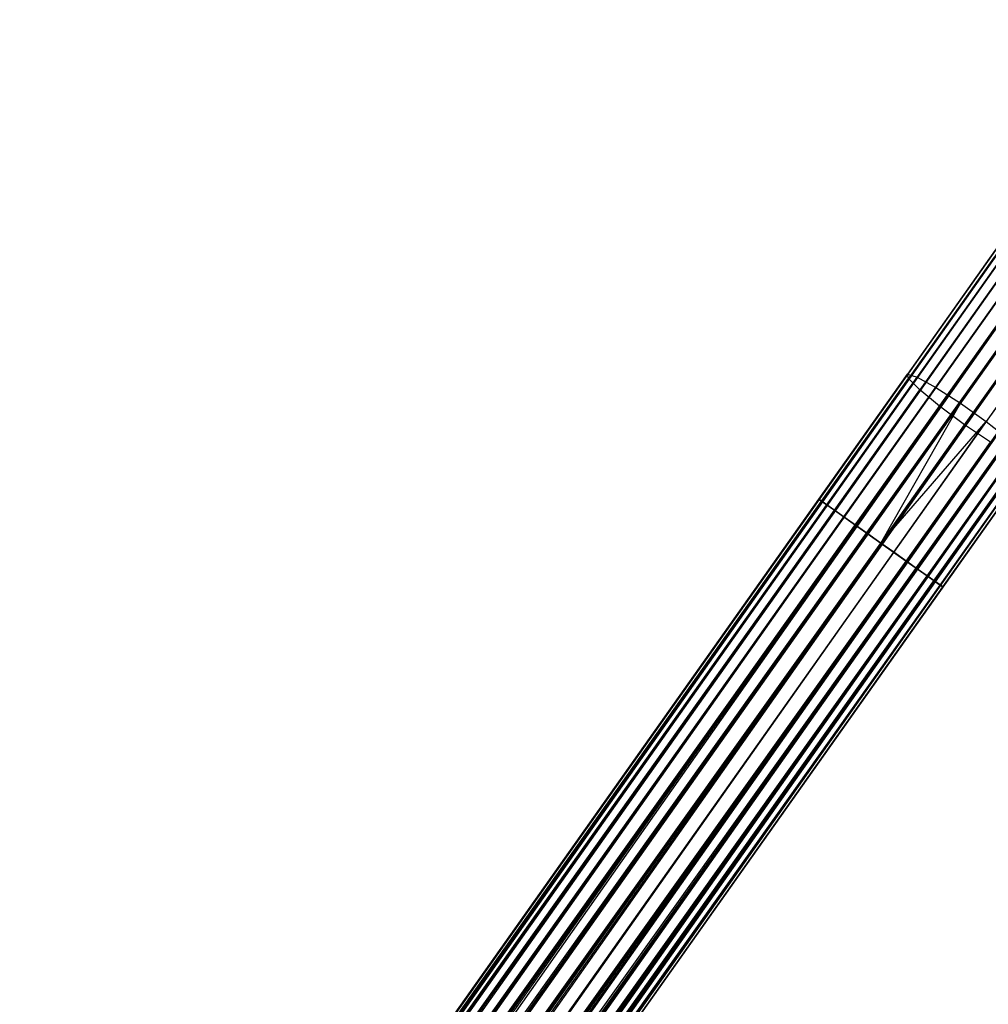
# Model space of a CAD drawing. Extents: x -189 to 189, y -189 to 189.
# Tile 581 of 591: x 82 to 94, y 125 to 138. Entities that reach past the tile are written whole.
import ezdxf

# ---------------------------------------------------------------- set-up
doc = ezdxf.new("R2010")
doc.units = 0
doc.header["$LTSCALE"] = 25.4
doc.layers.get('0').update_dxf_attribs({"linetype": 'CONTINUOUS'})

# ---------------------------------------------------------------- blocks, each defined once
blk = doc.blocks.new('CAMELEON-KENAI-C-12244_STL')
at = {"color": 0}
for p, q in [((96.536, 138.092, -9.395), (24.175, 35.87, -9.395)), ((96.536, 138.092, -9.395), (24.175, 35.87, -9.605)), ((96.536, 138.092, -9.395), (24.175, 35.87, -9.395)), ((96.536, 138.092, -9.395), (24.175, 35.87, -9.605)), ((96.536, 138.092, -9.395), (24.21, 35.845, -9.809)), ((96.536, 138.092, -9.395), (24.21, 35.845, -9.809)), ((96.571, 138.067, -9.809), (24.21, 35.845, -9.809)), ((96.571, 138.067, -9.809), (24.21, 35.845, -9.809)), ((96.571, 138.067, -9.809), (24.279, 35.796, -10)), ((96.571, 138.067, -9.809), (24.279, 35.796, -10)), ((96.571, 138.067, -9.809), (24.38, 35.725, -10.169)), ((96.571, 138.067, -9.809), (24.38, 35.725, -10.169)), ((96.641, 138.018, -9), (24.175, 35.87, -9.395)), ((96.641, 138.018, -9), (24.175, 35.87, -9.395)), ((96.641, 138.018, -9), (24.21, 35.845, -9.191)), ((96.641, 138.018, -9), (24.21, 35.845, -9.191)), ((24.279, 35.796, -9), (96.641, 138.018, -9)), ((24.279, 35.796, -9), (96.641, 138.018, -9)), ((24.38, 35.725, -8.831), (96.641, 138.018, -9)), ((24.38, 35.725, -8.831), (96.641, 138.018, -9)), ((96.741, 137.947, -10.169), (24.38, 35.725, -10.169)), ((96.741, 137.947, -10.169), (24.38, 35.725, -10.169)), ((96.741, 137.947, -10.169), (24.506, 35.635, -10.309)), ((96.741, 137.947, -10.169), (24.506, 35.635, -10.309)), ((24.38, 35.725, -8.831), (96.868, 137.857, -8.691)), ((24.38, 35.725, -8.831), (96.868, 137.857, -8.691)), ((24.506, 35.635, -8.691), (96.868, 137.857, -8.691)), ((24.506, 35.635, -8.691), (96.868, 137.857, -8.691)), ((97.016, 137.753, -10.414), (24.506, 35.635, -10.309)), ((97.016, 137.753, -10.414), (24.506, 35.635, -10.309)), ((97.016, 137.753, -10.414), (24.654, 35.531, -10.414)), ((97.016, 137.753, -10.414), (24.654, 35.531, -10.414)), ((24.817, 35.416, -10.478), (97.016, 137.753, -10.414)), ((24.817, 35.416, -10.478), (97.016, 137.753, -10.414)), ((24.986, 35.296, -10.5), (97.016, 137.753, -10.414)), ((24.986, 35.296, -10.5), (97.016, 137.753, -10.414)), ((24.506, 35.635, -8.691), (97.178, 137.638, -8.522)), ((24.506, 35.635, -8.691), (97.178, 137.638, -8.522)), ((24.654, 35.531, -8.586), (97.178, 137.638, -8.522)), ((24.654, 35.531, -8.586), (97.178, 137.638, -8.522)), ((97.178, 137.638, -8.522), (24.817, 35.416, -8.522)), ((97.178, 137.638, -8.522), (24.817, 35.416, -8.522)), ((24.986, 35.296, -8.5), (97.348, 137.518, -8.5)), ((24.986, 35.296, -8.5), (97.348, 137.518, -8.5)), ((24.986, 35.296, -10.5), (97.348, 137.518, -10.5)), ((24.986, 35.296, -10.5), (97.348, 137.518, -10.5)), ((25.156, 35.176, -10.478), (97.348, 137.518, -10.5)), ((25.156, 35.176, -10.478), (97.348, 137.518, -10.5)), ((25.318, 35.061, -10.414), (97.348, 137.518, -10.5)), ((25.318, 35.061, -10.414), (97.348, 137.518, -10.5)), ((25.156, 35.176, -8.522), (97.517, 137.398, -8.522)), ((25.156, 35.176, -8.522), (97.517, 137.398, -8.522)), ((25.156, 35.176, -8.522), (97.827, 137.178, -8.691)), ((25.156, 35.176, -8.522), (97.827, 137.178, -8.691)), ((97.68, 137.283, -10.414), (25.318, 35.061, -10.414)), ((97.68, 137.283, -10.414), (25.318, 35.061, -10.414)), ((25.318, 35.061, -8.586), (97.827, 137.178, -8.691)), ((25.318, 35.061, -8.586), (97.827, 137.178, -8.691)), ((97.68, 137.283, -10.414), (25.466, 34.956, -10.309)), ((97.68, 137.283, -10.414), (25.466, 34.956, -10.309)), ((97.827, 137.178, -8.691), (25.466, 34.956, -8.691)), ((97.827, 137.178, -8.691), (25.466, 34.956, -8.691)), ((97.68, 137.283, -10.414), (25.593, 34.866, -10.169)), ((97.68, 137.283, -10.414), (25.593, 34.866, -10.169)), ((97.954, 137.088, -10.169), (25.593, 34.866, -10.169)), ((97.954, 137.088, -10.169), (25.593, 34.866, -10.169)), ((97.954, 137.088, -10.169), (25.693, 34.795, -10)), ((97.954, 137.088, -10.169), (25.693, 34.795, -10)), ((97.954, 137.088, -10.169), (25.762, 34.746, -9.809)), ((97.954, 137.088, -10.169), (25.762, 34.746, -9.809)), ((25.466, 34.956, -8.691), (98.054, 137.017, -9)), ((25.466, 34.956, -8.691), (98.054, 137.017, -9)), ((25.593, 34.866, -8.831), (98.054, 137.017, -9)), ((25.593, 34.866, -8.831), (98.054, 137.017, -9)), ((98.054, 137.017, -9), (25.693, 34.795, -9)), ((98.054, 137.017, -9), (25.693, 34.795, -9)), ((98.054, 137.017, -9), (25.762, 34.746, -9.191)), ((98.054, 137.017, -9), (25.762, 34.746, -9.191)), ((98.124, 136.968, -9.809), (25.762, 34.746, -9.809)), ((98.124, 136.968, -9.809), (25.762, 34.746, -9.809)), ((98.159, 136.943, -9.395), (25.762, 34.746, -9.191)), ((98.159, 136.943, -9.395), (25.762, 34.746, -9.191)), ((98.124, 136.968, -9.809), (25.798, 34.721, -9.605)), ((98.124, 136.968, -9.809), (25.798, 34.721, -9.395)), ((98.124, 136.968, -9.809), (25.798, 34.721, -9.605)), ((98.124, 136.968, -9.809), (25.798, 34.721, -9.395)), ((98.159, 136.943, -9.395), (25.798, 34.721, -9.395)), ((98.159, 136.943, -9.395), (25.798, 34.721, -9.395)), ((94.401, 135.076, -159.203), (93.252, 133.453, -159.504)), ((94.401, 135.076, -159.203), (93.252, 133.453, -159.504)), ((94.389, 134.984, -158.798), (93.264, 133.395, -159.092)), ((94.389, 134.984, -158.798), (93.264, 133.395, -159.092)), ((94.551, 135.066, -159.591), (93.38, 133.411, -159.897)), ((94.551, 135.066, -159.591), (93.38, 133.411, -159.897)), ((94.814, 134.956, -159.894), (93.625, 133.276, -160.205)), ((94.814, 134.956, -159.894), (93.625, 133.276, -160.205)), ((94.517, 134.805, -158.445), (93.413, 133.245, -158.734)), ((94.517, 134.805, -158.445), (93.413, 133.245, -158.734)), ((95.143, 134.764, -160.059), (93.945, 133.07, -160.373)), ((95.143, 134.764, -160.059), (93.945, 133.07, -160.373)), ((94.764, 134.571, -158.206), (93.673, 133.031, -158.491)), ((94.764, 134.571, -158.206), (93.673, 133.031, -158.491)), ((95.483, 134.523, -160.059), (94.284, 132.83, -160.373)), ((95.483, 134.523, -160.059), (94.284, 132.83, -160.373)), ((94, 132.789, -158.405), (95.086, 134.322, -158.121)), ((94, 132.789, -158.405), (95.086, 134.322, -158.121)), ((92.092, 131.814, -159.605), (93.252, 133.453, -159.504)), ((92.092, 131.814, -159.605), (93.252, 133.453, -159.504)), ((93.252, 133.453, -159.504), (93.38, 133.411, -159.897)), ((93.264, 133.395, -159.092), (93.252, 133.453, -159.504)), ((93.264, 133.395, -159.092), (93.252, 133.453, -159.504)), ((93.252, 133.453, -159.504), (93.38, 133.411, -159.897)), ((92.127, 131.789, -159.191), (93.264, 133.395, -159.092)), ((92.127, 131.789, -159.191), (93.264, 133.395, -159.092)), ((92.197, 131.74, -160), (93.38, 133.411, -159.897)), ((92.197, 131.74, -160), (93.38, 133.411, -159.897)), ((93.413, 133.245, -158.734), (93.264, 133.395, -159.092)), ((93.413, 133.245, -158.734), (93.264, 133.395, -159.092)), ((93.38, 133.411, -159.897), (93.625, 133.276, -160.205)), ((93.38, 133.411, -159.897), (93.625, 133.276, -160.205)), ((92.297, 131.669, -158.831), (93.413, 133.245, -158.734)), ((92.297, 131.669, -158.831), (93.413, 133.245, -158.734)), ((92.424, 131.579, -160.309), (93.625, 133.276, -160.205)), ((92.424, 131.579, -160.309), (93.625, 133.276, -160.205)), ((93.673, 133.031, -158.491), (93.413, 133.245, -158.734)), ((93.673, 133.031, -158.491), (93.413, 133.245, -158.734)), ((93.625, 133.276, -160.205), (93.945, 133.07, -160.373)), ((93.625, 133.276, -160.205), (93.945, 133.07, -160.373)), ((92.734, 131.36, -160.478), (93.945, 133.07, -160.373)), ((92.734, 131.36, -160.478), (93.945, 133.07, -160.373)), ((92.903, 131.24, -160.5), (93.945, 133.07, -160.373)), ((92.903, 131.24, -160.5), (93.945, 133.07, -160.373)), ((93.945, 133.07, -160.373), (94.284, 132.83, -160.373)), ((93.945, 133.07, -160.373), (94.284, 132.83, -160.373)), ((92.571, 131.475, -158.586), (93.673, 133.031, -158.491)), ((92.571, 131.475, -158.586), (93.673, 133.031, -158.491)), ((94, 132.789, -158.405), (93.673, 133.031, -158.491)), ((94, 132.789, -158.405), (93.673, 133.031, -158.491)), ((92.903, 131.24, -160.5), (94.284, 132.83, -160.373)), ((92.903, 131.24, -160.5), (94.284, 132.83, -160.373)), ((92.903, 131.24, -158.5), (94, 132.789, -158.405)), ((92.903, 131.24, -158.5), (94, 132.789, -158.405)), ((93.073, 131.119, -160.478), (94.284, 132.83, -160.373)), ((93.073, 131.119, -160.478), (94.284, 132.83, -160.373)), ((94.337, 132.561, -158.491), (94, 132.789, -158.405)), ((94.337, 132.561, -158.491), (94, 132.789, -158.405)), ((94.284, 132.83, -160.373), (94.584, 132.597, -160.205)), ((94.284, 132.83, -160.373), (94.584, 132.597, -160.205)), ((93.235, 131.005, -158.586), (94.337, 132.561, -158.491)), ((93.235, 131.005, -158.586), (94.337, 132.561, -158.491)), ((93.383, 130.9, -160.309), (94.584, 132.597, -160.205)), ((93.383, 130.9, -160.309), (94.584, 132.597, -160.205)), ((93.61, 130.739, -160), (94.793, 132.411, -159.897)), ((93.61, 130.739, -160), (94.793, 132.411, -159.897)), ((93.51, 130.81, -158.831), (94.626, 132.386, -158.734)), ((93.51, 130.81, -158.831), (94.626, 132.386, -158.734)), ((93.68, 130.69, -159.191), (94.816, 132.296, -159.092)), ((93.68, 130.69, -159.191), (94.816, 132.296, -159.092)), ((93.715, 130.665, -159.605), (94.876, 132.304, -159.504)), ((93.715, 130.665, -159.605), (94.876, 132.304, -159.504)), ((35.268, 51.541, -159.605), (92.092, 131.814, -159.605)), ((35.268, 51.541, -159.605), (92.092, 131.814, -159.605)), ((35.268, 51.541, -159.605), (92.127, 131.789, -159.191)), ((35.268, 51.541, -159.605), (92.127, 131.789, -159.191)), ((35.268, 51.541, -159.395), (92.127, 131.789, -159.191)), ((35.268, 51.541, -159.395), (92.127, 131.789, -159.191)), ((35.303, 51.516, -159.809), (92.092, 131.814, -159.605)), ((35.303, 51.516, -159.809), (92.092, 131.814, -159.605)), ((35.303, 51.516, -159.191), (92.127, 131.789, -159.191)), ((35.303, 51.516, -159.191), (92.127, 131.789, -159.191)), ((92.197, 131.74, -160), (92.092, 131.814, -159.605)), ((92.092, 131.814, -159.605), (92.127, 131.789, -159.191)), ((92.197, 131.74, -160), (92.092, 131.814, -159.605)), ((92.092, 131.814, -159.605), (92.127, 131.789, -159.191)), ((92.127, 131.789, -159.191), (92.297, 131.669, -158.831)), ((92.127, 131.789, -159.191), (92.297, 131.669, -158.831)), ((35.303, 51.516, -159.809), (92.197, 131.74, -160)), ((35.303, 51.516, -159.809), (92.197, 131.74, -160)), ((35.303, 51.516, -159.191), (92.297, 131.669, -158.831)), ((35.303, 51.516, -159.191), (92.297, 131.669, -158.831)), ((35.373, 51.467, -160), (92.197, 131.74, -160)), ((35.373, 51.467, -160), (92.197, 131.74, -160)), ((35.373, 51.467, -159), (92.297, 131.669, -158.831)), ((35.373, 51.467, -159), (92.297, 131.669, -158.831)), ((35.473, 51.396, -160.169), (92.197, 131.74, -160)), ((35.473, 51.396, -160.169), (92.197, 131.74, -160)), ((35.473, 51.396, -158.831), (92.297, 131.669, -158.831)), ((35.473, 51.396, -158.831), (92.297, 131.669, -158.831)), ((92.424, 131.579, -160.309), (92.197, 131.74, -160)), ((92.424, 131.579, -160.309), (92.197, 131.74, -160)), ((92.297, 131.669, -158.831), (92.571, 131.475, -158.586)), ((92.297, 131.669, -158.831), (92.571, 131.475, -158.586)), ((35.473, 51.396, -160.169), (92.424, 131.579, -160.309)), ((35.473, 51.396, -160.169), (92.424, 131.579, -160.309)), ((35.6, 51.306, -160.309), (92.424, 131.579, -160.309)), ((35.6, 51.306, -160.309), (92.424, 131.579, -160.309)), ((35.748, 51.202, -160.414), (92.424, 131.579, -160.309)), ((35.748, 51.202, -160.414), (92.424, 131.579, -160.309)), ((92.734, 131.36, -160.478), (92.424, 131.579, -160.309)), ((92.734, 131.36, -160.478), (92.424, 131.579, -160.309)), ((35.473, 51.396, -158.831), (92.571, 131.475, -158.586)), ((35.473, 51.396, -158.831), (92.571, 131.475, -158.586)), ((35.6, 51.306, -158.691), (92.571, 131.475, -158.586)), ((35.6, 51.306, -158.691), (92.571, 131.475, -158.586)), ((35.748, 51.202, -158.586), (92.571, 131.475, -158.586)), ((35.748, 51.202, -158.586), (92.571, 131.475, -158.586)), ((92.571, 131.475, -158.586), (92.903, 131.24, -158.5)), ((92.571, 131.475, -158.586), (92.903, 131.24, -158.5)), ((35.748, 51.202, -160.414), (92.734, 131.36, -160.478)), ((35.748, 51.202, -160.414), (92.734, 131.36, -160.478)), ((35.748, 51.202, -158.586), (92.903, 131.24, -158.5)), ((35.748, 51.202, -158.586), (92.903, 131.24, -158.5)), ((35.91, 51.087, -160.478), (92.734, 131.36, -160.478)), ((35.91, 51.087, -160.478), (92.734, 131.36, -160.478)), ((35.91, 51.087, -158.522), (92.903, 131.24, -158.5)), ((35.91, 51.087, -158.522), (92.903, 131.24, -158.5)), ((92.903, 131.24, -158.5), (36.079, 50.967, -158.5)), ((36.079, 50.967, -160.5), (92.903, 131.24, -160.5)), ((36.079, 50.967, -160.5), (92.903, 131.24, -160.5)), ((92.903, 131.24, -158.5), (36.079, 50.967, -158.5)), ((92.903, 131.24, -160.5), (92.734, 131.36, -160.478)), ((92.903, 131.24, -160.5), (92.734, 131.36, -160.478)), ((93.073, 131.119, -160.478), (92.903, 131.24, -160.5)), ((92.903, 131.24, -158.5), (93.235, 131.005, -158.586)), ((92.903, 131.24, -158.5), (93.235, 131.005, -158.586)), ((93.073, 131.119, -160.478), (92.903, 131.24, -160.5)), ((36.249, 50.847, -160.478), (93.073, 131.119, -160.478)), ((36.249, 50.847, -160.478), (93.073, 131.119, -160.478)), ((36.411, 50.732, -160.414), (93.073, 131.119, -160.478)), ((36.411, 50.732, -160.414), (93.073, 131.119, -160.478)), ((93.383, 130.9, -160.309), (93.073, 131.119, -160.478)), ((93.383, 130.9, -160.309), (93.073, 131.119, -160.478)), ((36.079, 50.967, -158.5), (93.235, 131.005, -158.586)), ((36.079, 50.967, -158.5), (93.235, 131.005, -158.586)), ((36.249, 50.847, -158.522), (93.235, 131.005, -158.586)), ((36.249, 50.847, -158.522), (93.235, 131.005, -158.586)), ((36.411, 50.732, -158.586), (93.235, 131.005, -158.586)), ((36.411, 50.732, -158.586), (93.235, 131.005, -158.586)), ((93.235, 131.005, -158.586), (93.51, 130.81, -158.831)), ((93.235, 131.005, -158.586), (93.51, 130.81, -158.831)), ((36.411, 50.732, -160.414), (93.383, 130.9, -160.309)), ((36.411, 50.732, -160.414), (93.383, 130.9, -160.309)), ((36.559, 50.627, -160.309), (93.383, 130.9, -160.309)), ((36.559, 50.627, -160.309), (93.383, 130.9, -160.309)), ((36.686, 50.537, -160.169), (93.383, 130.9, -160.309)), ((36.686, 50.537, -160.169), (93.383, 130.9, -160.309)), ((93.61, 130.739, -160), (93.383, 130.9, -160.309)), ((93.61, 130.739, -160), (93.383, 130.9, -160.309)), ((36.411, 50.732, -158.586), (93.51, 130.81, -158.831)), ((36.411, 50.732, -158.586), (93.51, 130.81, -158.831)), ((36.559, 50.627, -158.691), (93.51, 130.81, -158.831)), ((36.559, 50.627, -158.691), (93.51, 130.81, -158.831)), ((36.686, 50.537, -158.831), (93.51, 130.81, -158.831)), ((36.686, 50.537, -158.831), (93.51, 130.81, -158.831)), ((36.686, 50.537, -160.169), (93.61, 130.739, -160)), ((36.686, 50.537, -160.169), (93.61, 130.739, -160)), ((36.786, 50.466, -160), (93.61, 130.739, -160)), ((36.786, 50.466, -160), (93.61, 130.739, -160)), ((36.856, 50.417, -159.809), (93.61, 130.739, -160)), ((36.856, 50.417, -159.809), (93.61, 130.739, -160)), ((93.51, 130.81, -158.831), (93.68, 130.69, -159.191)), ((93.51, 130.81, -158.831), (93.68, 130.69, -159.191)), ((93.715, 130.665, -159.605), (93.61, 130.739, -160)), ((93.715, 130.665, -159.605), (93.61, 130.739, -160)), ((36.686, 50.537, -158.831), (93.68, 130.69, -159.191)), ((36.686, 50.537, -158.831), (93.68, 130.69, -159.191)), ((36.786, 50.466, -159), (93.68, 130.69, -159.191)), ((36.786, 50.466, -159), (93.68, 130.69, -159.191)), ((36.856, 50.417, -159.191), (93.68, 130.69, -159.191)), ((36.856, 50.417, -159.191), (93.68, 130.69, -159.191)), ((36.856, 50.417, -159.191), (93.715, 130.665, -159.605)), ((36.856, 50.417, -159.191), (93.715, 130.665, -159.605)), ((36.856, 50.417, -159.809), (93.715, 130.665, -159.605)), ((36.856, 50.417, -159.809), (93.715, 130.665, -159.605)), ((36.891, 50.392, -159.395), (93.715, 130.665, -159.605)), ((36.891, 50.392, -159.395), (93.715, 130.665, -159.605)), ((36.891, 50.392, -159.605), (93.715, 130.665, -159.605)), ((36.891, 50.392, -159.605), (93.715, 130.665, -159.605)), ((93.68, 130.69, -159.191), (93.715, 130.665, -159.605)), ((93.68, 130.69, -159.191), (93.715, 130.665, -159.605))]:
    blk.add_line(p, q, dxfattribs=at)

msp = doc.modelspace()

# ---------------------------------------------------------------- block references
at = {"color": 0}
msp.add_blockref('CAMELEON-KENAI-C-12244_STL', (0, 0), dxfattribs=at)

doc.saveas('drawing.dxf')
